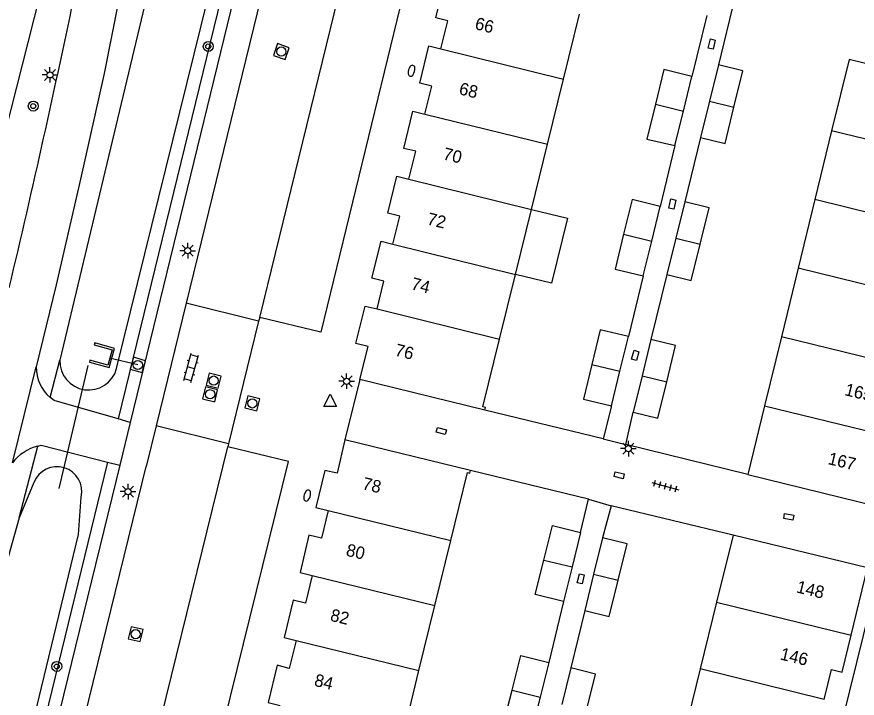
# Model space of a CAD drawing. Extents: x 125000 to 129004, y 397500 to 399008.
# Drawn here: x 126095.6 to 126163.4, y 398078.1 to 398133.1 of the extents above; entities that cross this region are included whole.
import ezdxf

# ---------------------------------------------------------------- set-up
doc = ezdxf.new("R2010")
doc.units = 0
for name, color, linetype in [('gg-afsc-erfafscheiding', 7, 'Continuous'), ('gg-afsc-muur', 7, 'Continuous'), ('gg-anno-huisnummerreeks BGT', 7, 'Continuous'), ('gg-bbg-bijgebouw', 7, 'Continuous'), ('gg-bbg-hoofdgebouw', 7, 'Continuous'), ('gg-bbg-luifel en loopbrug', 7, 'Continuous'), ('gg-bbg-tussenscheiding', 7, 'Continuous'), ('gg-knt-bovenkant onderkant talud', 7, 'Continuous'), ('gg-knt-verharding', 7, 'Continuous'), ('gg-knt-verharding nz', 7, 'Continuous'), ('gg-kntw-greppel-droge sloot', 7, 'Continuous'), ('gg-kwrk-duiker nz buis', 7, 'Continuous'), ('gg-kwrk-uitstroombak niveau min 01', 7, 'Continuous'), ('gt-grn-groengrens', 7, 'Continuous'), ('gt-grn-weggrens', 7, 'Continuous'), ('gt-symb-boom', 7, 'Continuous'), ('gt-symb-brandkraan', 7, 'Continuous'), ('gt-symb-klinker verharding', 7, 'Continuous'), ('gt-symb-kolk center center', 7, 'Continuous'), ('gt-symb-lichtmast', 7, 'Continuous'), ('gt-symb-rioolschacht', 7, 'Continuous'), ('gt-symb-tegel verharding', 7, 'Continuous'), ('gt-symb-waterafsluiter', 7, 'Continuous')]:
    doc.layers.add(name, color=color, linetype=linetype)

# ---------------------------------------------------------------- blocks, each defined once
blk = doc.blocks.new('gt0-KOLKCC')
at = {"layer": 'gt-symb-kolk center center'}
blk.add_lwpolyline([(-0.375, 0.2), (0.375, 0.2), (0.375, -0.2), (-0.375, -0.2)], close=True, dxfattribs=at)
blk = doc.blocks.new('gt0-RS')
at = {"layer": 'gt-symb-rioolschacht'}
blk.add_lwpolyline([(-0.5, -0.5), (0.5, -0.5), (0.5, 0.5), (-0.5, 0.5)], close=True, dxfattribs=at)
blk.add_circle((0, 0), 0.375, dxfattribs=at)
blk = doc.blocks.new('gt0-BR')
at = {"layer": 'gt-symb-brandkraan'}
for centre, radius, start, end in [((-0.244, 0), 0.206, 107.56694, 252.43307), ((0.599, -2.664), 3, 106.89205, 107.56694), ((0, -0.691), 0.938, 73.10799, 106.89205), ((-0.599, -2.664), 3, 72.43309, 73.10799), ((0.244, 0), 0.206, 287.56695, 72.43309), ((0.599, 2.664), 3, 252.43307, 253.10797), ((0, 0.691), 0.938, 253.10797, 286.89206), ((-0.599, 2.664), 3, 286.89206, 287.56695)]:
    blk.add_arc(centre, radius, start, end, dxfattribs=at)
blk = doc.blocks.new('gt0-LMAST')
at = {"layer": 'gt-symb-lichtmast'}
for p, q in [((-0.182, 0.173), (-0.447, 0.438)), ((-0.005, 0.246), (-0.005, 0.621)), ((0.172, 0.173), (0.437, 0.438)), ((-0.255, -0.004), (-0.63, -0.004)), ((-0.182, -0.181), (-0.447, -0.446)), ((-0.005, -0.254), (-0.005, -0.629)), ((0.437, -0.446), (0.172, -0.181)), ((0.245, -0.004), (0.62, -0.004))]:
    blk.add_line(p, q, dxfattribs=at)
blk.add_circle((-0.005, -0.004), 0.25, dxfattribs=at)
blk = doc.blocks.new('gt0-BOOM')
at = {"layer": 'gt-symb-boom'}
for radius in [0.4, 0.2]:
    blk.add_circle((0, 0), radius, dxfattribs=at)
blk = doc.blocks.new('gt0-KL1')
at = {"layer": 'gt-symb-klinker verharding'}
for p, q in [((-1.15, 0.3), (1.15, 0.3)), ((-1, -0.3), (-1, 0.3)), ((-0.5, 0.3), (-0.5, 0.45)), ((0, -0.3), (0, 0.3)), ((0.5, 0.3), (0.5, 0.45)), ((1, -0.3), (1, 0.3)), ((-1.15, -0.3), (1.15, -0.3)), ((-0.5, -0.45), (-0.5, -0.3)), ((0.5, -0.45), (0.5, -0.3))]:
    blk.add_line(p, q, dxfattribs=at)
blk = doc.blocks.new('gt0-WAFSL')
at = {"layer": 'gt-symb-waterafsluiter'}
for p, q in [((-0.5, -0.333), (0, 0.667)), ((0, 0.667), (0.5, -0.333)), ((0.5, -0.333), (-0.5, -0.333))]:
    blk.add_line(p, q, dxfattribs=at)
blk = doc.blocks.new('gt0-TEG1')
at = {"layer": 'gt-symb-tegel verharding'}
for p, q in [((-1.125, 0), (1.125, 0)), ((-0.9, -0.25), (-0.9, 0.25)), ((-0.45, -0.25), (-0.45, 0.25)), ((0, -0.25), (0, 0.25)), ((0.45, -0.25), (0.45, 0.25)), ((0.9, -0.25), (0.9, 0.25))]:
    blk.add_line(p, q, dxfattribs=at)

msp = doc.modelspace()

# ---------------------------------------------------------------- linework, layer by layer
at = {"layer": 'gg-afsc-erfafscheiding'}
for p, q in [((126156.542, 398147.299), (126152.159, 398129.216)), ((126150.715, 398123.35), (126149.443, 398118.158)), ((126147.996, 398112.293), (126146.726, 398107.062)), ((126144.704, 398098.593), (126145.297, 398101.198)), ((126154.526, 398096.167), (126144.704, 398098.593)), ((126143.513, 398093.648), (126142.828, 398091.071)), ((126153.342, 398091.28), (126143.513, 398093.648)), ((126141.382, 398085.202), (126140.261, 398080.565))]:
    msp.add_line(p, q, dxfattribs=at)
at = {"layer": 'gg-afsc-muur'}
for p, q in [((126151.226, 398133.176), (126150.027, 398128.262)), ((126148.659, 398122.695), (126147.474, 398117.779)), ((126146.11, 398112.195), (126144.913, 398107.288)), ((126143.536, 398101.706), (126142.884, 398099.047)), ((126142.884, 398099.047), (126133.346, 398101.362)), ((126141.699, 398094.173), (126132.18, 398096.492)), ((126141.053, 398091.503), (126141.699, 398094.173)), ((126139.67, 398085.923), (126138.489, 398080.997))]:
    msp.add_line(p, q, dxfattribs=at)
at = {"layer": 'gg-bbg-bijgebouw'}
for p, q in [((126152.159, 398129.216), (126151.437, 398126.283)), ((126149.343, 398125.479), (126150.027, 398128.262)), ((126151.437, 398126.283), (126150.715, 398123.35)), ((126148.659, 398122.695), (126149.343, 398125.479)), ((126146.792, 398114.987), (126147.474, 398117.779)), ((126149.443, 398118.158), (126148.72, 398115.226)), ((126148.72, 398115.226), (126147.996, 398112.293)), ((126146.11, 398112.195), (126146.792, 398114.987)), ((126144.225, 398104.497), (126144.913, 398107.288)), ((126146.726, 398107.062), (126146.012, 398104.13)), ((126143.536, 398101.706), (126144.225, 398104.497)), ((126146.012, 398104.13), (126145.297, 398101.198)), ((126141.053, 398091.503), (126140.362, 398088.713)), ((126142.828, 398091.071), (126142.105, 398088.137)), ((126140.362, 398088.713), (126139.67, 398085.923)), ((126142.105, 398088.137), (126141.382, 398085.202)), ((126138.489, 398080.997), (126137.791, 398078.21)), ((126140.261, 398080.565), (126139.539, 398077.628)), ((126137.791, 398078.21), (126137.092, 398075.423))]:
    msp.add_line(p, q, dxfattribs=at)
for points in [[(126150.027, 398128.262), (126147.755, 398128.821), (126147.079, 398126.021)], [(126153.418, 398125.795), (126154.14, 398128.728), (126152.159, 398129.216)], [(126147.079, 398126.021), (126146.402, 398123.22), (126148.659, 398122.695)], [(126150.715, 398123.35), (126152.696, 398122.862), (126153.418, 398125.795)], [(126147.474, 398117.779), (126145.201, 398118.335), (126144.52, 398115.538)], [(126150.701, 398114.737), (126151.424, 398117.669), (126149.443, 398118.158)], [(126144.52, 398115.538), (126143.839, 398112.74), (126146.11, 398112.195)], [(126147.996, 398112.293), (126149.977, 398111.805), (126150.701, 398114.737)], [(126144.913, 398107.288), (126142.641, 398107.848), (126141.962, 398105.049)], [(126147.994, 398103.647), (126148.708, 398106.579), (126146.726, 398107.062)], [(126141.962, 398105.049), (126141.282, 398102.25), (126143.536, 398101.706)], [(126145.297, 398101.198), (126147.279, 398100.715), (126147.994, 398103.647)], [(126138.099, 398089.269), (126138.798, 398092.052), (126141.053, 398091.503)], [(126144.085, 398087.649), (126144.808, 398090.583), (126142.828, 398091.071)], [(126139.67, 398085.923), (126137.399, 398086.486), (126138.099, 398089.269)], [(126141.382, 398085.202), (126143.362, 398084.714), (126144.085, 398087.649)], [(126135.533, 398078.778), (126136.243, 398081.563), (126138.489, 398080.997)], [(126141.52, 398077.141), (126142.242, 398080.078), (126140.261, 398080.565)], [(126137.092, 398075.423), (126134.822, 398075.992), (126135.533, 398078.778)]]:
    msp.add_lwpolyline(points, dxfattribs=at)
at = {"layer": 'gg-bbg-hoofdgebouw'}
for p, q in [((126139.667, 398128.055), (126140.954, 398133.301)), ((126138.379, 398122.804), (126139.667, 398128.055)), ((126161.29, 398123.875), (126159.938, 398118.334)), ((126137.089, 398117.543), (126138.379, 398122.804)), ((126159.938, 398118.334), (126158.586, 398112.797)), ((126135.804, 398112.306), (126137.089, 398117.543)), ((126158.586, 398112.797), (126157.235, 398107.265)), ((126134.522, 398107.08), (126135.804, 398112.306)), ((126157.235, 398107.265), (126155.881, 398101.716)), ((126133.346, 398101.362), (126123.26, 398103.836)), ((126155.881, 398101.716), (126154.526, 398096.167)), ((126132.18, 398096.492), (126122.06, 398098.962)), ((126154.526, 398096.167), (126165.396, 398093.502)), ((126129.303, 398085.617), (126130.583, 398090.847)), ((126153.342, 398091.28), (126152.018, 398085.882)), ((126164.186, 398088.64), (126153.342, 398091.28)), ((126162.868, 398083.221), (126164.186, 398088.64)), ((126128.015, 398080.351), (126129.303, 398085.617)), ((126152.018, 398085.882), (126150.694, 398080.484)), ((126150.694, 398080.484), (126149.406, 398075.232)), ((126126.734, 398075.117), (126128.015, 398080.351))]:
    msp.add_line(p, q, dxfattribs=at)
for points in [[(126129.786, 398130.492), (126130.341, 398132.745), (126129.37, 398132.985), (126130.108, 398135.976), (126131.069, 398135.739)], [(126128.505, 398125.239), (126129.056, 398127.482), (126128.085, 398127.721), (126128.824, 398130.729), (126129.786, 398130.492)], [(126172.704, 398127.198), (126162.698, 398129.641), (126161.29, 398123.875)], [(126127.212, 398119.979), (126127.767, 398122.232), (126126.796, 398122.471), (126127.535, 398125.472), (126128.505, 398125.239)], [(126125.925, 398114.743), (126126.475, 398116.997), (126125.513, 398117.232), (126126.241, 398120.218), (126127.212, 398119.979)], [(126124.646, 398109.516), (126125.199, 398111.758), (126124.228, 398111.998), (126124.967, 398114.991), (126125.925, 398114.743)], [(126123.26, 398103.836), (126123.918, 398106.492), (126122.937, 398106.735), (126123.68, 398109.731), (126124.646, 398109.516)], [(126133.346, 398101.362), (126133.396, 398101.566), (126133.182, 398101.618), (126134.522, 398107.08)], [(126122.06, 398098.962), (126121.423, 398096.271), (126120.441, 398096.504), (126119.715, 398093.504), (126120.697, 398093.266)], [(126130.583, 398090.847), (126131.926, 398096.338), (126132.13, 398096.288), (126132.18, 398096.492)], [(126120.697, 398093.266), (126120.153, 398091.021), (126119.158, 398091.267), (126118.436, 398088.271), (126119.418, 398088.035)], [(126119.418, 398088.035), (126118.877, 398085.789), (126117.891, 398086.029), (126117.145, 398083.013), (126118.116, 398082.773)], [(126160.676, 398078.036), (126161.274, 398080.436), (126162.139, 398080.226), (126162.868, 398083.221)], [(126118.116, 398082.773), (126117.561, 398080.531), (126116.604, 398080.78), (126115.861, 398077.78), (126116.834, 398077.539)]]:
    msp.add_lwpolyline(points, dxfattribs=at)
at = {"layer": 'gg-bbg-luifel en loopbrug'}
msp.add_lwpolyline([(126137.089, 398117.543), (126140.003, 398116.829), (126138.719, 398111.591), (126135.804, 398112.306)], dxfattribs=at)
at = {"layer": 'gg-bbg-tussenscheiding'}
for p, q in [((126129.786, 398130.492), (126139.667, 398128.055)), ((126147.079, 398126.021), (126149.343, 398125.479)), ((126151.437, 398126.283), (126153.418, 398125.795)), ((126128.505, 398125.239), (126138.379, 398122.804)), ((126172.166, 398121.22), (126161.29, 398123.875)), ((126127.212, 398119.979), (126137.089, 398117.543)), ((126169.936, 398115.893), (126159.938, 398118.334)), ((126144.52, 398115.538), (126146.792, 398114.987)), ((126148.72, 398115.226), (126150.701, 398114.737)), ((126125.925, 398114.743), (126135.804, 398112.306)), ((126169.453, 398110.144), (126158.586, 398112.797)), ((126124.646, 398109.516), (126134.522, 398107.08)), ((126167.226, 398104.826), (126157.235, 398107.265)), ((126141.962, 398105.049), (126144.225, 398104.497)), ((126146.012, 398104.13), (126147.994, 398103.647)), ((126155.881, 398101.716), (126166.747, 398099.063)), ((126120.697, 398093.266), (126130.583, 398090.847)), ((126138.099, 398089.269), (126140.362, 398088.713)), ((126119.418, 398088.035), (126129.303, 398085.617)), ((126142.105, 398088.137), (126144.085, 398087.649)), ((126152.018, 398085.882), (126162.868, 398083.221)), ((126118.116, 398082.773), (126128.015, 398080.351)), ((126160.676, 398078.036), (126150.694, 398080.484)), ((126135.533, 398078.778), (126137.791, 398078.21))]:
    msp.add_line(p, q, dxfattribs=at)
at = {"layer": 'gg-knt-bovenkant onderkant talud'}
msp.add_lwpolyline([(126109.647, 398186.526), (126108.386, 398177.966), (126084.594, 398084.187), (126083.586, 398078.232), (126084.619, 398077.084), (126083.932, 398074.235), (126082.26, 398074.104), (126084.284, 398072.124), (126085.206, 398071.828)], dxfattribs=at)
at = {"layer": 'gg-knt-verharding'}
for p, q in [((126122.108, 398171.491), (126104.738, 398100.373)), ((126123.539, 398168.384), (126109.245, 398109.973)), ((126109.245, 398109.973), (126106.83, 398100.102)), ((126115.098, 398108.539), (126109.245, 398109.973)), ((126115.098, 398108.539), (126112.672, 398098.633)), ((126115.183, 398108.829), (126115.098, 398108.539)), ((126104.738, 398100.373), (126103.777, 398100.651)), ((126104.738, 398100.373), (126103.897, 398096.932)), ((126106.83, 398100.102), (126106.027, 398096.821)), ((126112.672, 398098.633), (126106.83, 398100.102)), ((126112.672, 398098.633), (126112.61, 398098.392)), ((126091.909, 398039.184), (126106.027, 398096.821)), ((126102.927, 398097.176), (126103.897, 398096.932)), ((126165.104, 398088.385), (126156.507, 398053.333))]:
    msp.add_line(p, q, dxfattribs=at)
for points in [[(126111.282, 398172.416), (126107.21, 398151.603), (126102.636, 398128.513), (126100.747, 398119.983), (126098.782, 398111.471), (126097.173, 398104.856)], [(126122.365, 398138.184), (126127.256, 398137.025), (126120.108, 398107.637), (126115.183, 398108.829)], [(126103.777, 398100.651), (126098.623, 398102.143), (126098.296, 398102.38)], [(126097.291, 398098.465), (126097.554, 398098.526), (126102.927, 398097.176)], [(126105.397, 398068.999), (126110.263, 398067.818), (126117.516, 398097.228), (126112.61, 398098.392)], [(126103.897, 398096.932), (126087.312, 398029.215), (126089.344, 398028.711)]]:
    msp.add_lwpolyline(points, dxfattribs=at)
for centre, radius, start, end in [((125260.765, 398309.649), 857.497, 346.620841, 348.274329), ((126100.27, 398104.768), 3.099, 178.37458, 230.41915), ((126098.304, 398094.711), 3.888, 105.10486, 141.88665)]:
    msp.add_arc(centre, radius, start, end, dxfattribs=at)
at = {"layer": 'gg-knt-verharding nz'}
for p, q in [((126115.183, 398108.829), (126122.365, 398138.184)), ((126105.397, 398068.999), (126112.61, 398098.392))]:
    msp.add_line(p, q, dxfattribs=at)
at = {"layer": 'gg-kntw-greppel-droge sloot'}
for p, q in [((126114.386, 398169.554), (126099.067, 398105.386)), ((126103.645, 398104.707), (126119.369, 398168.365)), ((126096.986, 398095.523), (126095.807, 398092.682)), ((126100.574, 398091.33), (126100.789, 398094.351)), ((126089.406, 398045.216), (126100.574, 398091.33))]:
    msp.add_line(p, q, dxfattribs=at)
msp.add_lwpolyline([(126095.807, 398092.682), (126092.67, 398081.628), (126091.65, 398076.028), (126091.222, 398074.278)], dxfattribs=at)
for centre, radius, start, end in [((126101.395, 398105.312), 2.329, 178.17313, 261.58952), ((126101.396, 398105.311), 2.329, 261.5507, 344.95753), ((126098.845, 398094.801), 1.995, 346.97414, 158.76959)]:
    msp.add_arc(centre, radius, start, end, dxfattribs=at)
at = {"layer": 'gg-kwrk-duiker nz buis'}
for p, q in [((126105.361, 398105), (126103.078, 398105.552)), ((126101.331, 398104.968), (126098.991, 398095.041))]:
    msp.add_line(p, q, dxfattribs=at)
at = {"layer": 'gg-kwrk-uitstroombak niveau min 01'}
msp.add_lwpolyline([(126103.055, 398104.788), (126103.487, 398106.328), (126101.889, 398106.777), (126101.848, 398106.632), (126103.302, 398106.224), (126102.951, 398104.973), (126101.497, 398105.381), (126101.456, 398105.236), (126103.055, 398104.788)], dxfattribs=at)
at = {"layer": 'gt-grn-groengrens'}
for p, q in [((126121.13, 398171.703), (126103.777, 398100.651)), ((126098.296, 398102.38), (126099.067, 398105.386)), ((126095.807, 398092.682), (126097.291, 398098.465)), ((126102.927, 398097.176), (126086.404, 398029.71))]:
    msp.add_line(p, q, dxfattribs=at)
at = {"layer": 'gt-grn-weggrens'}
for p, q in [((126095.245, 398097.111), (126097.173, 398104.856)), ((126123.26, 398103.836), (126122.06, 398098.962)), ((126142.884, 398099.047), (126144.704, 398098.593)), ((126141.699, 398094.173), (126143.513, 398093.648))]:
    msp.add_line(p, q, dxfattribs=at)

# ---------------------------------------------------------------- block references
at = {"layer": 'gt-symb-boom'}
for p in [(126111.038, 398130.687), (126096.929, 398125.876), (126098.826, 398080.686)]:
    msp.add_blockref('gt0-BOOM', p, dxfattribs=at)
at = {"layer": 'gt-symb-brandkraan'}
for p, rotation in [((126127.422, 398128.729), -104.89818725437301), ((126119.01, 398094.467), -107.63771555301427)]:
    msp.add_blockref('gt0-BR', p, dxfattribs=dict(at, rotation=rotation))
at = {"layer": 'gt-symb-klinker verharding', "rotation": 74.9910863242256}
msp.add_blockref('gt0-KL1', (126109.651, 398104.77), dxfattribs=at)
at = {"layer": 'gt-symb-kolk center center'}
for p, rotation in [((126151.631, 398130.878), 76.4641436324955), ((126148.445, 398117.981), 77.22875743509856), ((126145.461, 398105.766), 73.79481462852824), ((126129.829, 398099.678), -14.481034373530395), ((126144.165, 398096.104), -13.355340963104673), ((126157.833, 398092.753), 169.16208955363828), ((126141.067, 398087.749), 77.28466301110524)]:
    msp.add_blockref('gt0-KOLKCC', p, dxfattribs=dict(at, rotation=rotation))
at = {"layer": 'gt-symb-lichtmast'}
for p in [(126098.281, 398128.399), (126109.387, 398114.222), (126122.199, 398103.693), (126144.91, 398098.257), (126104.574, 398094.788)]:
    msp.add_blockref('gt0-LMAST', p, dxfattribs=at)
at = {"layer": 'gt-symb-rioolschacht'}
for p, rotation in [((126116.928, 398130.276), 70.78568813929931), ((126105.361, 398105), 74.03098346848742), ((126111.474, 398103.739), 166.17220496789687), ((126111.186, 398102.637), 166.40843955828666), ((126114.591, 398101.904), 166.06098564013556), ((126105.187, 398083.294), -103.46677689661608)]:
    msp.add_blockref('gt0-RS', p, dxfattribs=dict(at, rotation=rotation))
at = {"layer": 'gt-symb-tegel verharding', "rotation": -15.064233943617}
msp.add_blockref('gt0-TEG1', (126147.884, 398095.234), dxfattribs=at)
at = {"layer": 'gt-symb-waterafsluiter'}
msp.add_blockref('gt0-WAFSL', (126120.863, 398101.98), dxfattribs=at)

# ---------------------------------------------------------------- texts
at = {"layer": 'gg-anno-huisnummerreeks BGT'}
for s, rotation, p in [('66', 346.1, (126132.471, 398132.098)), ('68', 346.2, (126131.188, 398126.846)), ('70', 346.2, (126129.898, 398121.589)), ('72', 346.3, (126128.613, 398116.34)), ('74', 346.1, (126127.329, 398111.112)), ('76', 346.1, (126126.018, 398105.767)), ('165', 346.4, (126162.284, 398102.574)), ('167', 346.4, (126160.934, 398097.017)), ('78', 346.4, (126123.394, 398095)), ('80', 346.5, (126122.082, 398089.638)), ('148', 346.4, (126158.39, 398086.669)), ('82', 346.1, (126120.806, 398084.392)), ('146', 346.3, (126157.075, 398081.262)), ('84', 346.1, (126119.519, 398079.142))]:
    msp.add_text(s, height=1, rotation=rotation, dxfattribs=at).set_placement(p)

doc.saveas('drawing.dxf')
